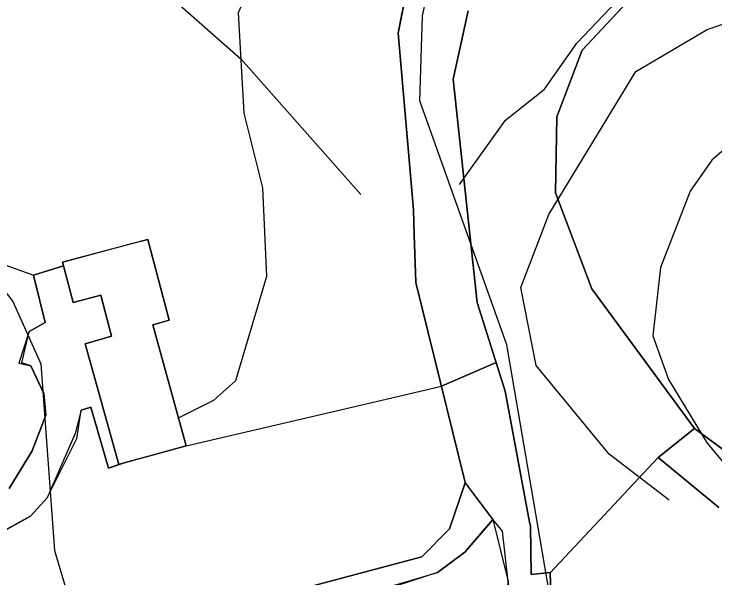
# Model space of a CAD drawing. Extents: x -662620 to -656370, y -1067090 to -1062990.
# Drawn here: x -661428.1 to -661363.7, y -1066397.7 to -1066345.9 of the extents above; entities that cross this region are included whole.
import ezdxf

# ---------------------------------------------------------------- set-up
doc = ezdxf.new("R2010")
doc.units = 0
for name, color, linetype in [('LESNÍ_POZEMEK_-_STÁVAJÍCÍ', 7, 'Continuous'), ('LOKÁLNÍ_BIOKORIDOR_-_STÁVAJÍCÍ', 7, 'Continuous'), ('OBVOD_PÚ', 7, 'Continuous'), ('OSTATNÍ_PLOCHA_-_STÁVAJÍCÍ', 7, 'Continuous'), ('Regionální_biocentrum_-_stávající', 7, 'Continuous'), ('SDELOVACÍ_VEDENÍ_-_PODZEMNÍ', 7, 'Continuous'), ('Trvalý_trávní_porost_-_stávající', 7, 'Continuous'), ('VODNÍ_PLOCHA_-_STÁVAJÍCÍ', 7, 'Continuous'), ('VODNÍ_TOK', 7, 'Continuous'), ('VRSTEVNICE_ZDŮRAZNĚNÁ', 7, 'Continuous'), ('VRSTEVNICE_ZÁKLADNÍ', 7, 'Continuous'), ('Zastavěná_plocha_a_nádvoří_-_stávající', 7, 'Continuous')]:
    doc.layers.add(name, color=color, linetype=linetype)

msp = doc.modelspace()

# ---------------------------------------------------------------- linework, layer by layer
at = {"layer": 'LESNÍ_POZEMEK_-_STÁVAJÍCÍ'}
for p, q in [((-661378.83, -1066397.19), (-661368.91, -1066386.61)), ((-661368.91, -1066386.61), (-661363.34, -1066391.21)), ((-661378.69, -1066401.26), (-661378.84, -1066397.19)), ((-661378.84, -1066397.19), (-661378.83, -1066397.19))]:
    msp.add_line(p, q, dxfattribs=at)
msp.add_lwpolyline([(-661377.01, -1066430.27), (-661374.25, -1066425), (-661371.73, -1066418.96), (-661375.84, -1066415.44), (-661379.9, -1066413.98), (-661381.6, -1066409.18), (-661380.15, -1066406.03), (-661378.69, -1066401.26), (-661378.84, -1066397.19), (-661378.83, -1066397.19), (-661368.91, -1066386.61), (-661363.34, -1066391.21)], dxfattribs=at)
at = {"layer": 'LOKÁLNÍ_BIOKORIDOR_-_STÁVAJÍCÍ'}
for points in [[(-661370.76, -1066343.74), (-661375.9, -1066349.21), (-661378.2, -1066355.32), (-661378.296, -1066359.81)], [(-661378.296, -1066359.81), (-661378.35, -1066362.31), (-661375, -1066371.12), (-661365.58, -1066383.94), (-661368.91, -1066386.61), (-661378.83, -1066397.19), (-661378.84, -1066397.19), (-661378.84, -1066397.18), (-661380.57, -1066397.35), (-661380.64, -1066392.89), (-661380.73, -1066392.56), (-661382.97, -1066380.51), (-661383.793, -1066377.889), (-661388.819, -1066380.071), (-661391.16, -1066370.56), (-661391.311, -1066366.173), (-661391.39, -1066363.86), (-661392.79, -1066347.65), (-661392.42, -1066345.739)]]:
    msp.add_lwpolyline(points, dxfattribs=at)
at = {"layer": 'OBVOD_PÚ'}
for points in [[(-661375.9, -1066349.21), (-661370.76, -1066343.74)], [(-661378.2, -1066355.32), (-661375.9, -1066349.21)], [(-661378.35, -1066362.31), (-661378.2, -1066355.32)], [(-661375, -1066371.12), (-661378.35, -1066362.31)], [(-661365.58, -1066383.94), (-661375, -1066371.12)], [(-661352.85, -1066393.3), (-661365.58, -1066383.94)]]:
    msp.add_lwpolyline(points, dxfattribs=at)
at = {"layer": 'OSTATNÍ_PLOCHA_-_STÁVAJÍCÍ'}
for p, q in [((-661370.76, -1066343.74), (-661375.9, -1066349.21)), ((-661370.76, -1066343.74), (-661375.9, -1066349.21)), ((-661387.75, -1066351.88), (-661386.35, -1066345.61)), ((-661387.75, -1066351.88), (-661386.35, -1066345.61)), ((-661375.9, -1066349.21), (-661378.2, -1066355.32)), ((-661375.9, -1066349.21), (-661378.2, -1066355.32)), ((-661385.52, -1066372.39), (-661387.75, -1066351.88)), ((-661385.52, -1066372.39), (-661387.75, -1066351.88)), ((-661378.2, -1066355.32), (-661378.35, -1066362.31)), ((-661378.2, -1066355.32), (-661378.35, -1066362.31)), ((-661378.35, -1066362.31), (-661375, -1066371.12)), ((-661378.35, -1066362.31), (-661375, -1066371.12)), ((-661426.29, -1066369.86), (-661423.55, -1066369.02)), ((-661426.29, -1066369.86), (-661423.55, -1066369.02)), ((-661423.55, -1066369.02), (-661422.66, -1066372.39)), ((-661423.55, -1066369.02), (-661422.66, -1066372.39)), ((-661425.22, -1066374.23), (-661426.29, -1066369.86)), ((-661425.22, -1066374.23), (-661426.29, -1066369.86)), ((-661375, -1066371.12), (-661365.58, -1066383.94)), ((-661375, -1066371.12), (-661365.58, -1066383.94)), ((-661422.66, -1066372.39), (-661420.12, -1066371.72)), ((-661422.66, -1066372.39), (-661420.12, -1066371.72)), ((-661420.12, -1066371.72), (-661419.14, -1066375.47)), ((-661420.12, -1066371.72), (-661419.14, -1066375.47)), ((-661382.97, -1066380.51), (-661385.52, -1066372.39)), ((-661382.97, -1066380.51), (-661385.52, -1066372.39)), ((-661426.7, -1066375.04), (-661425.22, -1066374.23)), ((-661426.7, -1066375.04), (-661425.22, -1066374.23)), ((-661427.37, -1066377.92), (-661426.7, -1066375.04)), ((-661427.37, -1066377.92), (-661426.7, -1066375.04)), ((-661419.14, -1066375.47), (-661421.54, -1066376.18)), ((-661419.14, -1066375.47), (-661421.54, -1066376.18)), ((-661421.54, -1066376.18), (-661418.47, -1066387.26)), ((-661421.54, -1066376.18), (-661418.47, -1066387.26)), ((-661426.53, -1066378.19), (-661427.37, -1066377.92)), ((-661426.53, -1066378.19), (-661427.37, -1066377.92)), ((-661425.34, -1066380.73), (-661426.53, -1066378.19)), ((-661425.34, -1066380.73), (-661426.53, -1066378.19)), ((-661425.17, -1066382.74), (-661425.34, -1066380.73)), ((-661425.17, -1066382.74), (-661425.34, -1066380.73)), ((-661380.73, -1066392.56), (-661382.97, -1066380.51)), ((-661380.73, -1066392.56), (-661382.97, -1066380.51)), ((-661421.03, -1066381.99), (-661421.93, -1066382.27)), ((-661421.03, -1066381.99), (-661421.93, -1066382.27)), ((-661419.4, -1066387.58), (-661421.03, -1066381.99)), ((-661419.4, -1066387.58), (-661421.03, -1066381.99)), ((-661426.41, -1066386), (-661425.17, -1066382.74)), ((-661426.41, -1066386), (-661425.17, -1066382.74)), ((-661421.93, -1066382.27), (-661422.47, -1066384.41)), ((-661421.93, -1066382.27), (-661422.47, -1066384.41)), ((-661365.58, -1066383.94), (-661352.85, -1066393.3)), ((-661365.58, -1066383.94), (-661352.85, -1066393.3)), ((-661422.47, -1066384.41), (-661425.03, -1066390.32)), ((-661422.47, -1066384.41), (-661425.03, -1066390.32)), ((-661428.53, -1066389.45), (-661426.41, -1066386)), ((-661428.53, -1066389.45), (-661426.41, -1066386)), ((-661368.91, -1066386.61), (-661378.83, -1066397.19)), ((-661368.91, -1066386.61), (-661378.83, -1066397.19)), ((-661363.34, -1066391.21), (-661368.91, -1066386.61)), ((-661363.34, -1066391.21), (-661368.91, -1066386.61)), ((-661418.47, -1066387.26), (-661419.4, -1066387.58)), ((-661418.47, -1066387.26), (-661419.4, -1066387.58)), ((-661425.03, -1066390.32), (-661426.57, -1066392.01)), ((-661425.03, -1066390.32), (-661426.57, -1066392.01)), ((-661426.57, -1066392.01), (-661434.78, -1066396.5)), ((-661426.57, -1066392.01), (-661434.78, -1066396.5)), ((-661380.64, -1066392.89), (-661380.73, -1066392.56)), ((-661380.64, -1066392.89), (-661380.73, -1066392.56)), ((-661380.57, -1066397.35), (-661380.64, -1066392.89)), ((-661380.57, -1066397.35), (-661380.64, -1066392.89)), ((-661378.84, -1066397.18), (-661380.57, -1066397.35)), ((-661378.84, -1066397.18), (-661380.57, -1066397.35)), ((-661378.84, -1066397.19), (-661378.84, -1066397.18)), ((-661378.84, -1066397.19), (-661378.84, -1066397.18)), ((-661378.83, -1066397.19), (-661378.84, -1066397.19)), ((-661378.83, -1066397.19), (-661378.84, -1066397.19))]:
    msp.add_line(p, q, dxfattribs=at)
for points in [[(-661370.76, -1066343.74), (-661375.9, -1066349.21), (-661378.2, -1066355.32), (-661378.35, -1066362.31), (-661375, -1066371.12), (-661365.58, -1066383.94), (-661352.85, -1066393.3), (-661317.72, -1066415.58), (-661309.79, -1066418.7), (-661297.89, -1066421.36), (-661286.54, -1066423.78), (-661281.35, -1066415.19), (-661278.09, -1066409.41), (-661275.13, -1066403.38), (-661272.45, -1066396.64), (-661270.52, -1066389.59), (-661270.52, -1066389.589), (-661270.49, -1066389.59), (-661268.39, -1066376.51), (-661264.03, -1066377.35), (-661200.757, -1066402.572)], [(-661370.76, -1066343.74), (-661375.9, -1066349.21), (-661378.2, -1066355.32), (-661378.35, -1066362.31), (-661375, -1066371.12), (-661365.58, -1066383.94), (-661352.85, -1066393.3), (-661317.72, -1066415.58), (-661309.79, -1066418.7), (-661297.89, -1066421.36), (-661286.54, -1066423.78), (-661281.35, -1066415.19), (-661278.09, -1066409.41), (-661275.13, -1066403.38), (-661272.45, -1066396.64), (-661270.52, -1066389.59), (-661270.52, -1066389.589), (-661270.49, -1066389.59), (-661268.39, -1066376.51), (-661264.03, -1066377.35), (-661200.757, -1066402.572)], [(-661363.34, -1066391.21), (-661368.91, -1066386.61), (-661378.83, -1066397.19), (-661378.84, -1066397.19), (-661378.84, -1066397.18), (-661380.57, -1066397.35), (-661380.64, -1066392.89), (-661380.73, -1066392.56), (-661382.97, -1066380.51), (-661385.52, -1066372.39), (-661387.75, -1066351.88), (-661386.35, -1066345.61)], [(-661363.34, -1066391.21), (-661368.91, -1066386.61), (-661378.83, -1066397.19), (-661378.84, -1066397.19), (-661378.84, -1066397.18), (-661380.57, -1066397.35), (-661380.64, -1066392.89), (-661380.73, -1066392.56), (-661382.97, -1066380.51), (-661385.52, -1066372.39), (-661387.75, -1066351.88), (-661386.35, -1066345.61)], [(-661428.53, -1066389.45), (-661426.41, -1066386), (-661425.17, -1066382.74), (-661425.34, -1066380.73), (-661426.53, -1066378.19), (-661427.37, -1066377.92), (-661426.7, -1066375.04), (-661425.22, -1066374.23), (-661426.29, -1066369.86), (-661423.55, -1066369.02), (-661422.66, -1066372.39), (-661420.12, -1066371.72), (-661419.14, -1066375.47), (-661421.54, -1066376.18), (-661418.47, -1066387.26), (-661419.4, -1066387.58), (-661421.03, -1066381.99), (-661421.93, -1066382.27), (-661422.47, -1066384.41), (-661425.03, -1066390.32), (-661426.57, -1066392.01), (-661434.78, -1066396.5)], [(-661428.53, -1066389.45), (-661426.41, -1066386), (-661425.17, -1066382.74), (-661425.34, -1066380.73), (-661426.53, -1066378.19), (-661427.37, -1066377.92), (-661426.7, -1066375.04), (-661425.22, -1066374.23), (-661426.29, -1066369.86), (-661423.55, -1066369.02), (-661422.66, -1066372.39), (-661420.12, -1066371.72), (-661419.14, -1066375.47), (-661421.54, -1066376.18), (-661418.47, -1066387.26), (-661419.4, -1066387.58), (-661421.03, -1066381.99), (-661421.93, -1066382.27), (-661422.47, -1066384.41), (-661425.03, -1066390.32), (-661426.57, -1066392.01), (-661434.78, -1066396.5)]]:
    msp.add_lwpolyline(points, dxfattribs=at)
at = {"layer": 'Regionální_biocentrum_-_stávající'}
for points in [[(-661471.297, -1066384.697), (-661458.77, -1066379.77), (-661450.43, -1066376.16), (-661435.6, -1066369.99), (-661431.16, -1066368.14), (-661426.29, -1066369.86), (-661423.55, -1066369.02), (-661423.63, -1066368.68), (-661417.16, -1066366.93), (-661415.78, -1066366.6), (-661413.83, -1066373.99), (-661415.32, -1066374.42), (-661412.27, -1066385.53), (-661395.344, -1066381.59), (-661392.333, -1066380.889)], [(-661392.333, -1066380.889), (-661388.819, -1066380.071), (-661383.793, -1066377.889), (-661382.97, -1066380.51), (-661380.73, -1066392.56), (-661380.64, -1066392.89), (-661380.57, -1066397.35), (-661378.84, -1066397.18), (-661378.84, -1066397.19), (-661378.83, -1066397.19), (-661368.91, -1066386.61), (-661365.58, -1066383.94), (-661358.835, -1066388.9)]]:
    msp.add_lwpolyline(points, dxfattribs=at)
at = {"layer": 'SDELOVACÍ_VEDENÍ_-_PODZEMNÍ'}
msp.add_lwpolyline([(-661339.07, -1066265.07), (-661339.08, -1066265.68), (-661340.9, -1066270.57), (-661343.69, -1066276.58), (-661351.61, -1066285.47), (-661355.52, -1066289.76), (-661364.45, -1066297.96), (-661374.95, -1066306.42), (-661383.72, -1066313.22), (-661386.21, -1066315.06), (-661392.35, -1066320.63), (-661396.04, -1066324.76), (-661402.03, -1066333.83), (-661407.5, -1066345.79), (-661406.97, -1066355.01), (-661405.25, -1066361.85), (-661404.9, -1066370), (-661407.73, -1066379.56), (-661409.76, -1066381.37), (-661413.08, -1066383.04)], dxfattribs=at)
msp.add_lwpolyline([(-661339.07, -1066265.07), (-661339.08, -1066265.68), (-661340.9, -1066270.57), (-661343.69, -1066276.58), (-661351.61, -1066285.47), (-661355.52, -1066289.76), (-661364.45, -1066297.96), (-661374.95, -1066306.42), (-661383.72, -1066313.22), (-661386.21, -1066315.06), (-661392.35, -1066320.63), (-661396.04, -1066324.76), (-661402.03, -1066333.83), (-661407.5, -1066345.79), (-661406.97, -1066355.01), (-661405.25, -1066361.85), (-661404.9, -1066370), (-661407.73, -1066379.56), (-661409.76, -1066381.37), (-661413.08, -1066383.04)], dxfattribs=at)
msp.add_lwpolyline([(-661339.07, -1066265.07), (-661339.08, -1066265.68), (-661340.9, -1066270.57), (-661343.69, -1066276.58), (-661351.61, -1066285.47), (-661355.52, -1066289.76), (-661364.45, -1066297.96), (-661374.95, -1066306.42), (-661383.72, -1066313.22), (-661386.21, -1066315.06), (-661392.35, -1066320.63), (-661396.04, -1066324.76), (-661402.03, -1066333.83), (-661407.5, -1066345.79), (-661406.97, -1066355.01), (-661405.25, -1066361.85), (-661404.9, -1066370), (-661407.73, -1066379.56), (-661409.76, -1066381.37), (-661413.08, -1066383.04)], dxfattribs=at)
msp.add_lwpolyline([(-661339.07, -1066265.07), (-661339.08, -1066265.68), (-661340.9, -1066270.57), (-661343.69, -1066276.58), (-661351.61, -1066285.47), (-661355.52, -1066289.76), (-661364.45, -1066297.96), (-661374.95, -1066306.42), (-661383.72, -1066313.22), (-661386.21, -1066315.06), (-661392.35, -1066320.63), (-661396.04, -1066324.76), (-661402.03, -1066333.83), (-661407.5, -1066345.79), (-661406.97, -1066355.01), (-661405.25, -1066361.85), (-661404.9, -1066370), (-661407.73, -1066379.56), (-661409.76, -1066381.37), (-661413.08, -1066383.04)], dxfattribs=at)
at = {"layer": 'Trvalý_trávní_porost_-_stávající'}
for p, q in [((-661392.1, -1066344.09), (-661392.79, -1066347.65)), ((-661392.79, -1066347.65), (-661391.39, -1066363.86)), ((-661391.39, -1066363.86), (-661391.311, -1066366.173)), ((-661415.78, -1066366.6), (-661423.63, -1066368.68)), ((-661413.83, -1066373.99), (-661415.78, -1066366.6)), ((-661391.311, -1066366.173), (-661391.16, -1066370.56)), ((-661423.63, -1066368.68), (-661423.55, -1066369.02)), ((-661423.55, -1066369.02), (-661426.29, -1066369.86)), ((-661426.29, -1066369.86), (-661425.22, -1066374.23)), ((-661391.16, -1066370.56), (-661386.64, -1066388.92)), ((-661425.22, -1066374.23), (-661426.7, -1066375.04)), ((-661415.32, -1066374.42), (-661413.83, -1066373.99)), ((-661412.27, -1066385.53), (-661415.32, -1066374.42)), ((-661426.7, -1066375.04), (-661427.639, -1066377.963)), ((-661427.639, -1066377.963), (-661426.53, -1066378.19)), ((-661426.53, -1066378.19), (-661425.34, -1066380.73)), ((-661425.34, -1066380.73), (-661425.17, -1066382.74)), ((-661421.93, -1066382.27), (-661421.03, -1066381.99)), ((-661421.03, -1066381.99), (-661419.4, -1066387.58)), ((-661425.17, -1066382.74), (-661426.41, -1066386)), ((-661422.32, -1066384.884), (-661421.93, -1066382.27)), ((-661425.03, -1066390.32), (-661422.32, -1066384.884)), ((-661426.41, -1066386), (-661428.53, -1066389.45)), ((-661417.98, -1066387.11), (-661412.27, -1066385.53)), ((-661419.4, -1066387.58), (-661417.98, -1066387.11)), ((-661386.631, -1066388.932), (-661388.09, -1066393.17)), ((-661386.64, -1066388.92), (-661386.631, -1066388.932)), ((-661426.57, -1066392.01), (-661425.03, -1066390.32)), ((-661434.78, -1066396.5), (-661426.57, -1066392.01)), ((-661386.66, -1066395.31), (-661384.09, -1066392.3)), ((-661384.09, -1066392.3), (-661382.69, -1066398.01)), ((-661388.09, -1066393.17), (-661390.61, -1066395.73)), ((-661390.61, -1066395.73), (-661399.13, -1066398)), ((-661389.17, -1066397.18), (-661386.66, -1066395.31)), ((-661407.46, -1066402.56), (-661389.17, -1066397.18))]:
    msp.add_line(p, q, dxfattribs=at)
for points in [[(-661392.1, -1066344.09), (-661392.79, -1066347.65), (-661391.39, -1066363.86), (-661391.311, -1066366.173), (-661391.16, -1066370.56), (-661386.64, -1066388.92), (-661386.631, -1066388.932), (-661388.09, -1066393.17), (-661390.61, -1066395.73), (-661399.13, -1066398), (-661407.66, -1066400.26), (-661415.06, -1066405.32), (-661417.77, -1066410.17), (-661420.53, -1066418.31), (-661420.844, -1066419.712), (-661423.1, -1066429.79)], [(-661434.78, -1066396.5), (-661426.57, -1066392.01), (-661425.03, -1066390.32), (-661422.32, -1066384.884), (-661421.93, -1066382.27), (-661421.03, -1066381.99), (-661419.4, -1066387.58), (-661417.98, -1066387.11), (-661412.27, -1066385.53), (-661415.32, -1066374.42), (-661413.83, -1066373.99), (-661415.78, -1066366.6), (-661423.63, -1066368.68), (-661423.55, -1066369.02), (-661426.29, -1066369.86), (-661425.22, -1066374.23), (-661426.7, -1066375.04), (-661427.639, -1066377.963), (-661426.53, -1066378.19), (-661425.34, -1066380.73), (-661425.17, -1066382.74), (-661426.41, -1066386), (-661428.53, -1066389.45)], [(-661421.07, -1066432.68), (-661419.02, -1066420.12), (-661416.69, -1066412.35), (-661413.01, -1066405.66), (-661407.46, -1066402.56), (-661389.17, -1066397.18), (-661386.66, -1066395.31), (-661384.09, -1066392.3), (-661382.69, -1066398.01), (-661384.1, -1066407.36), (-661387.22, -1066408.46), (-661389.06, -1066410.53), (-661394.03, -1066412.45), (-661401.87, -1066415.87), (-661411.41, -1066420.63), (-661412.71, -1066421.72), (-661413.78, -1066442.12)]]:
    msp.add_lwpolyline(points, dxfattribs=at)
at = {"layer": 'VODNÍ_PLOCHA_-_STÁVAJÍCÍ'}
for p, q in [((-661392.79, -1066347.65), (-661392.1, -1066344.09)), ((-661386.35, -1066345.61), (-661387.75, -1066351.88)), ((-661391.39, -1066363.86), (-661392.79, -1066347.65)), ((-661387.75, -1066351.88), (-661385.52, -1066372.39)), ((-661391.16, -1066370.56), (-661391.39, -1066363.86)), ((-661386.64, -1066388.92), (-661391.16, -1066370.56)), ((-661385.52, -1066372.39), (-661382.97, -1066380.51)), ((-661382.97, -1066380.51), (-661380.73, -1066392.56)), ((-661388.09, -1066393.17), (-661386.631, -1066388.932)), ((-661384.09, -1066392.3), (-661386.64, -1066388.92)), ((-661386.631, -1066388.932), (-661384.08, -1066392.31)), ((-661384.08, -1066392.31), (-661384.33, -1066392.61)), ((-661383.22, -1066393.39), (-661384.09, -1066392.3)), ((-661390.61, -1066395.73), (-661388.09, -1066393.17)), ((-661384.33, -1066392.61), (-661386.66, -1066395.31)), ((-661380.73, -1066392.56), (-661380.64, -1066392.89)), ((-661380.64, -1066392.89), (-661380.57, -1066397.35)), ((-661382.69, -1066398.01), (-661383.22, -1066393.39)), ((-661399.13, -1066398), (-661390.61, -1066395.73)), ((-661386.66, -1066395.31), (-661389.17, -1066397.18)), ((-661389.17, -1066397.18), (-661398.38, -1066400.14)), ((-661380.57, -1066397.35), (-661378.84, -1066397.18)), ((-661378.84, -1066397.18), (-661378.69, -1066401.26))]:
    msp.add_line(p, q, dxfattribs=at)
for points in [[(-661380.83, -1066428.25), (-661380.11, -1066421.57), (-661376.79, -1066419.29), (-661377.31, -1066418.19), (-661381.89, -1066416.11), (-661384.41, -1066413.97), (-661385.14, -1066410.88), (-661384.11, -1066407.35), (-661382.63, -1066398.4), (-661382.69, -1066398.01), (-661383.22, -1066393.39), (-661384.09, -1066392.3), (-661386.64, -1066388.92), (-661391.16, -1066370.56), (-661391.39, -1066363.86), (-661392.79, -1066347.65), (-661392.1, -1066344.09)], [(-661386.35, -1066345.61), (-661387.75, -1066351.88), (-661385.52, -1066372.39), (-661382.97, -1066380.51), (-661380.73, -1066392.56), (-661380.64, -1066392.89), (-661380.57, -1066397.35), (-661378.84, -1066397.18), (-661378.69, -1066401.26), (-661380.15, -1066406.03), (-661381.6, -1066409.18), (-661379.9, -1066413.98), (-661375.84, -1066415.44), (-661371.73, -1066418.96), (-661374.25, -1066425), (-661377.01, -1066430.27)], [(-661423.1, -1066429.79), (-661420.53, -1066418.31), (-661417.77, -1066410.17), (-661415.06, -1066405.32), (-661407.66, -1066400.26), (-661399.13, -1066398), (-661390.61, -1066395.73), (-661388.09, -1066393.17), (-661386.631, -1066388.932), (-661384.08, -1066392.31), (-661384.33, -1066392.61), (-661386.66, -1066395.31), (-661389.17, -1066397.18), (-661398.38, -1066400.14), (-661407.46, -1066402.56), (-661413.01, -1066405.66), (-661416.69, -1066412.35), (-661419.02, -1066420.12), (-661421.07, -1066432.68)]]:
    msp.add_lwpolyline(points, dxfattribs=at)
at = {"layer": 'VODNÍ_TOK'}
msp.add_lwpolyline([(-661372.961, -1066538.273), (-661373.103, -1066507.418), (-661372.39, -1066500.562), (-661368.246, -1066483.419), (-661373.247, -1066455.993), (-661370.96, -1066435.422), (-661375.695, -1066417.741), (-661378.06, -1066403.975), (-661380.371, -1066390.524), (-661382.817, -1066376.284), (-661390.816, -1066353.858), (-661390.552, -1066346.061), (-661387.936, -1066333.994)], dxfattribs=at)
at = {"layer": 'VRSTEVNICE_ZDŮRAZNĚNÁ'}
for points in [[(-661367.91, -1066390.544), (-661373.399, -1066386.322), (-661380.103, -1066378.153), (-661381.53, -1066371.016), (-661378.961, -1066364.308), (-661370.968, -1066351.176), (-661364.402, -1066347.322), (-661360.262, -1066345.894), (-661333.142, -1066345.038), (-661304.024, -1066337.901), (-661294.317, -1066337.901), (-661281.471, -1066339.043), (-661269.481, -1066341.041), (-661248.356, -1066346.751), (-661244.074, -1066347.179), (-661235.509, -1066346.751), (-661221.806, -1066344.324), (-661204.107, -1066345.466), (-661182.304, -1066350.165), (-661172.45, -1066355.298)], [(-661452.145, -1066344.124), (-661448.345, -1066350.509), (-661442.222, -1066357.791), (-661434.938, -1066363.596), (-661428.206, -1066372.301), (-661425.636, -1066378.011), (-661424.352, -1066395.139), (-661420.069, -1066409.556)]]:
    msp.add_lwpolyline(points, dxfattribs=at)
at = {"layer": 'VRSTEVNICE_ZÁKLADNÍ'}
for points in [[(-661381.357, -1066279.062), (-661390.118, -1066285.288), (-661396.558, -1066287.505), (-661403.797, -1066288.228), (-661423.924, -1066288.086), (-661431.917, -1066290.512), (-661434.914, -1066292.796), (-661436.627, -1066295.936), (-661440.053, -1066307.069), (-661440.767, -1066312.351), (-661440.338, -1066319.202), (-661437.626, -1066323.77), (-661431.203, -1066330.621), (-661414.645, -1066343.468), (-661407.223, -1066350.034), (-661396.232, -1066362.452)], [(-661381.357, -1066279.062), (-661390.118, -1066285.288), (-661396.558, -1066287.505), (-661403.797, -1066288.228), (-661423.924, -1066288.086), (-661431.917, -1066290.512), (-661434.914, -1066292.796), (-661436.627, -1066295.936), (-661440.053, -1066307.069), (-661440.767, -1066312.351), (-661440.338, -1066319.202), (-661437.626, -1066323.77), (-661431.203, -1066330.621), (-661414.645, -1066343.468), (-661407.223, -1066350.034), (-661396.232, -1066362.452)], [(-661387.154, -1066361.561), (-661382.931, -1066355.651), (-661379.342, -1066352.801), (-661376.386, -1066348.58), (-661372.691, -1066344.728), (-661367.399, -1066341.327), (-661363.974, -1066339.899), (-661357.122, -1066338.757), (-661337.139, -1066338.329), (-661332, -1066337.473), (-661314.872, -1066332.334), (-661300.883, -1066330.621), (-661290.035, -1066331.192), (-661273.763, -1066333.191), (-661252.352, -1066338.044), (-661239.506, -1066340.185), (-661231.227, -1066339.899), (-661210.673, -1066335.76), (-661204.107, -1066335.76), (-661195.543, -1066337.473), (-661171.925, -1066347.002)], [(-661387.154, -1066361.561), (-661382.931, -1066355.651), (-661379.342, -1066352.801), (-661376.386, -1066348.58), (-661372.691, -1066344.728), (-661367.399, -1066341.327), (-661363.974, -1066339.899), (-661357.122, -1066338.757), (-661337.139, -1066338.329), (-661332, -1066337.473), (-661314.872, -1066332.334), (-661300.883, -1066330.621), (-661290.035, -1066331.192), (-661273.763, -1066333.191), (-661252.352, -1066338.044), (-661239.506, -1066340.185), (-661231.227, -1066339.899), (-661210.673, -1066335.76), (-661204.107, -1066335.76), (-661195.543, -1066337.473), (-661171.925, -1066347.002)], [(-661261.403, -1066349.253), (-661263.771, -1066348.464), (-661275.476, -1066345.609), (-661290.892, -1066343.896), (-661305.883, -1066344.799), (-661314.117, -1066345.96), (-661330.002, -1066350.89), (-661338.566, -1066352.318), (-661348.843, -1066352.318), (-661353.982, -1066353.317), (-661360.833, -1066356.599), (-661363.973, -1066359.312), (-661365.972, -1066362.166), (-661368.684, -1066369.161), (-661369.398, -1066375.441), (-661367.97, -1066379.438), (-661364.402, -1066385.29), (-661360.833, -1066389.572), (-661343.419, -1066400.42), (-661333.755, -1066409.922)], [(-661261.403, -1066349.253), (-661263.771, -1066348.464), (-661275.476, -1066345.609), (-661290.892, -1066343.896), (-661305.883, -1066344.799), (-661314.117, -1066345.96), (-661330.002, -1066350.89), (-661338.566, -1066352.318), (-661348.843, -1066352.318), (-661353.982, -1066353.317), (-661360.833, -1066356.599), (-661363.973, -1066359.312), (-661365.972, -1066362.166), (-661368.684, -1066369.161), (-661369.398, -1066375.441), (-661367.97, -1066379.438), (-661364.402, -1066385.29), (-661360.833, -1066389.572), (-661343.419, -1066400.42), (-661333.755, -1066409.922)]]:
    msp.add_lwpolyline(points, dxfattribs=at)
at = {"layer": 'Zastavěná_plocha_a_nádvoří_-_stávající'}
for p, q in [((-661417.16, -1066366.93), (-661415.78, -1066366.6)), ((-661415.78, -1066366.6), (-661413.83, -1066373.99)), ((-661423.63, -1066368.68), (-661417.16, -1066366.93)), ((-661423.55, -1066369.02), (-661423.63, -1066368.68)), ((-661422.66, -1066372.39), (-661423.55, -1066369.02)), ((-661420.12, -1066371.72), (-661422.66, -1066372.39)), ((-661419.14, -1066375.47), (-661420.12, -1066371.72)), ((-661413.83, -1066373.99), (-661415.32, -1066374.42)), ((-661415.32, -1066374.42), (-661412.27, -1066385.53)), ((-661421.54, -1066376.18), (-661419.14, -1066375.47)), ((-661418.47, -1066387.26), (-661421.54, -1066376.18)), ((-661412.27, -1066385.53), (-661415.35, -1066386.39)), ((-661415.35, -1066386.39), (-661417.98, -1066387.11)), ((-661417.98, -1066387.11), (-661418.47, -1066387.26))]:
    msp.add_line(p, q, dxfattribs=at)
msp.add_lwpolyline([(-661415.78, -1066366.6), (-661413.83, -1066373.99), (-661415.32, -1066374.42), (-661412.27, -1066385.53), (-661415.35, -1066386.39), (-661417.98, -1066387.11), (-661418.47, -1066387.26), (-661421.54, -1066376.18), (-661419.14, -1066375.47), (-661420.12, -1066371.72), (-661422.66, -1066372.39), (-661423.55, -1066369.02), (-661423.63, -1066368.68), (-661417.16, -1066366.93)], close=True, dxfattribs=at)

doc.saveas('drawing.dxf')
